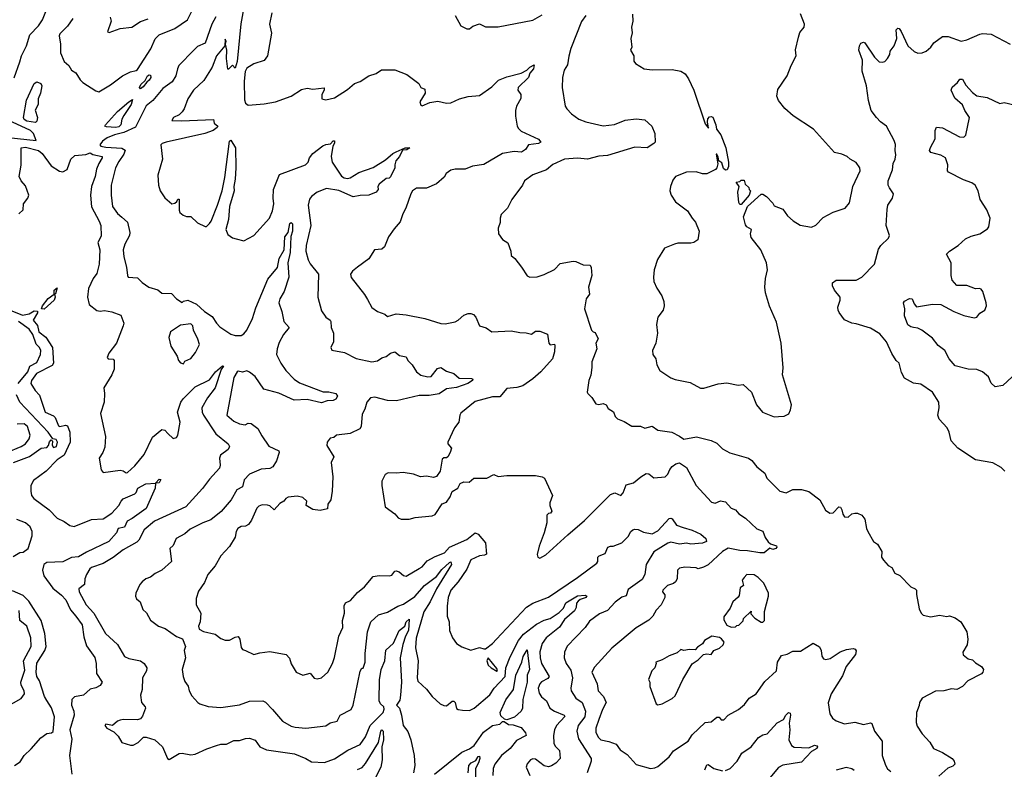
# Model space of a CAD drawing. Extents: x 1268547 to 1425625, y 515768 to 616754.
# Tile 278 of 507: x 1363785 to 1370636, y 542069 to 547286. Entities that reach past the tile are written whole.
import ezdxf

# ---------------------------------------------------------------- set-up
doc = ezdxf.new("R2010")
doc.units = 0

msp = doc.modelspace()

# ---------------------------------------------------------------- linework, layer by layer
at = {"layer": '0CON10XD'}
for points in [[(1363747.6, 546882.4), (1363786.3, 546993.7), (1363797.6, 547035), (1363831.9, 547105), (1363855, 547180), (1363915, 547242.7), (1363943.6, 547285), (1363993.2, 547405)], [(1365347.9, 547385), (1365322.5, 547257.5), (1365297.5, 546995), (1365285, 546950), (1365265, 546970), (1365238.3, 546941.7), (1365233, 546943), (1365224.3, 547015), (1365226.1, 547073.9), (1365217.5, 547115), (1365222.5, 547135), (1365215, 547150), (1365211.2, 547105), (1365153.6, 547035), (1365123.1, 546955), (1365066, 546864), (1364995, 546795.7), (1364955, 546736), (1364929.4, 546665), (1364916, 546645), (1364893.8, 546625), (1364855, 546605.7), (1364843.3, 546585), (1364911.9, 546581.9), (1365132.5, 546592.5), (1365137.5, 546565), (1365162.5, 546545), (1365160, 546535), (1365132, 546515), (1365074.3, 546495), (1364804.3, 546435), (1364777.1, 546425), (1364767.1, 546415), (1364777.5, 546315), (1364745.6, 546205), (1364750.6, 546135), (1364763.1, 546095), (1364795, 546046), (1364842.5, 546005), (1364865, 546010), (1364879.2, 546020.8), (1364885, 546036.2), (1364895, 546037.5), (1364895, 545960), (1364900, 545945), (1364922.5, 545925), (1364945, 545916.7), (1364975.9, 545915.9), (1365021.7, 545871.7), (1365075, 545846.2), (1365085, 545848), (1365105, 545868.5), (1365116.9, 545885), (1365160.2, 545995), (1365192.9, 546095), (1365212.9, 546187.1), (1365245, 546440), (1365255, 546447.5), (1365286, 546395), (1365290, 546255), (1365285, 546177.5), (1365274.6, 546125), (1365276.2, 546095), (1365243.7, 545986.3), (1365238.8, 545895), (1365220.4, 545825), (1365232.4, 545792.4), (1365265, 545767.5), (1365290.8, 545760.8)], [(1364153.8, 547295), (1364118.1, 547241.9), (1364065, 547187.3), (1364059.7, 547175), (1364069.6, 547115), (1364068.5, 547055), (1364094.2, 546995), (1364127.4, 546967.4), (1364145.6, 546935.6), (1364175, 546916), (1364206.9, 546866.9), (1364225, 546850), (1364315, 546790.5), (1364335, 546784.5), (1364417.1, 546832.9), (1364499.4, 546895), (1364555, 546923.6), (1364595, 546931.9), (1364605, 546939.4), (1364696.8, 547083.2), (1364727.9, 547152.1), (1364755, 547180.1), (1364865.6, 547225), (1364953.1, 547285), (1364982.3, 547345)], [(1365540, 547335), (1365523.1, 547255), (1365536.9, 547193.1), (1365508.8, 547035), (1365485, 547003.3), (1365415, 546980), (1365365, 546950), (1365353.2, 546926.8), (1365347.6, 546857.6), (1365348.2, 546728.2), (1365357.1, 546705), (1365375, 546692.2), (1365485, 546700.2), (1365564, 546715), (1365673.8, 546755), (1365745, 546800), (1365785, 546808.8), (1365825, 546802.9), (1365902.5, 546812.5), (1365903.3, 546795), (1365886.2, 546765), (1365887.5, 546735), (1365915, 546729.2), (1365975, 546742.5), (1366065, 546801.2), (1366115, 546843.2), (1366155, 546856), (1366215, 546894.4), (1366265, 546911.2), (1366303.4, 546936.6), (1366395, 546938.1), (1366478.8, 546905), (1366562.7, 546842.7), (1366575, 546813.3), (1366603.3, 546803.3), (1366605.9, 546774.1), (1366570, 546715), (1366575, 546692.5), (1366585, 546687.5), (1366639.5, 546710.5), (1366695, 546719.2), (1366755, 546706), (1366785, 546707.5), (1366845, 546734.3), (1366905, 546751.4), (1366985, 546757.5), (1367070.3, 546819.7), (1367115.5, 546864.5), (1367175, 546888.2), (1367275, 546914.5), (1367314.2, 546935), (1367335, 546956.5), (1367365, 546972.5), (1367360.9, 546945), (1367335.3, 546914.7), (1367325, 546884.3), (1367252.5, 546815), (1367251.2, 546795), (1367272, 546765), (1367271.7, 546738.3), (1367241.4, 546685), (1367234.2, 546655), (1367234.2, 546614.2), (1367245.8, 546545.8), (1367255, 546528.8), (1367275, 546510.8), (1367394.3, 546455), (1367410, 546435), (1367395, 546424.5), (1367325, 546415.8), (1367305, 546383.3), (1367277.5, 546365), (1367225, 546368.6), (1367145, 546356), (1367015, 546278), (1366935, 546267.1), (1366885, 546245.7), (1366814.5, 546245.5), (1366785, 546238), (1366751.2, 546215), (1366739.5, 546190.5), (1366685, 546144.4), (1366615, 546114.4), (1366545, 546112.7), (1366518.1, 546095), (1366505.4, 546074.6), (1366472.5, 545975), (1366450, 545935), (1366431.7, 545878.3), (1366389.5, 545830.5), (1366352, 545775), (1366324, 545705), (1366305, 545688.8), (1366253.8, 545685), (1366215, 545621.4), (1366135.4, 545564.6), (1366100.8, 545535), (1366087.5, 545515), (1366091.3, 545491.3), (1366184.6, 545374.6), (1366205, 545338.8), (1366235, 545282.5), (1366275, 545256.2), (1366325, 545237.5), (1366345, 545221.2), (1366405, 545238), (1366475, 545232.5), (1366605, 545207.5), (1366715, 545170.8), (1366745, 545168.6), (1366815, 545184.4), (1366835.8, 545195), (1366875, 545230.6), (1366905, 545241.4), (1366925, 545241.4), (1366943.4, 545233.4), (1366958.6, 545215), (1366985, 545156.7), (1367030.7, 545140.7), (1367070, 545115), (1367205, 545120.6), (1367265, 545108.8), (1367307.8, 545107.8), (1367345, 545097.1), (1367375, 545118), (1367405, 545118.8), (1367458.3, 545098.3), (1367466.7, 545035), (1367475, 545022.5), (1367505, 545027.5), (1367508.8, 545018.8), (1367506.5, 544975), (1367491.2, 544925), (1367410.6, 544835), (1367355, 544786.2), (1367285, 544738.9), (1367245, 544726), (1367175, 544720.5), (1367125, 544660.6), (1367075, 544661.8), (1366955, 544630), (1366855, 544548), (1366847.5, 544535), (1366841.2, 544485), (1366811.2, 544445), (1366763.3, 544345), (1366763.3, 544335), (1366788.8, 544305), (1366779.2, 544275), (1366765, 544243.3), (1366755, 544236.7), (1366735, 544236.7), (1366725, 544227.5), (1366710, 544145), (1366685, 544108), (1366665, 544100), (1366615, 544108.6), (1366574.2, 544104.2), (1366524.1, 544124.1), (1366454.1, 544135.9), (1366405, 544129.2), (1366348.3, 544131.7), (1366328.3, 544121.7), (1366304.3, 544075.7), (1366303.8, 544045), (1366328.8, 543895), (1366395, 543846.7), (1366419.5, 543819.5), (1366439.5, 543809.5), (1366495, 543809.4), (1366537.6, 543822.4), (1366655, 543833.8), (1366676.7, 543843.3), (1366725, 543916.7), (1366755, 543927.5), (1366780, 543965), (1366795, 544002.5), (1366832.5, 544025), (1366850.7, 544059.3), (1366875, 544070), (1366911.7, 544068.3), (1366944.6, 544095.4), (1367035, 544094.4), (1367085, 544120), (1367115, 544108), (1367175, 544114.3), (1367373.6, 544113.6), (1367420, 544105), (1367435.8, 544095.8), (1367492.5, 543975), (1367473.6, 543923.6), (1367473.3, 543905), (1367486.7, 543865), (1367478.8, 543851.2), (1367465, 543850), (1367452.7, 543837.3), (1367452.5, 543785), (1367434.2, 543715), (1367398.6, 543621.4), (1367385.7, 543565), (1367390, 543545), (1367405, 543538.6), (1367445, 543561.2), (1367599.1, 543700.9), (1367715, 543800.5), (1367895, 543981.9), (1367925, 543993.8), (1367967.5, 543975), (1367985, 543992.5), (1368005, 544048), (1368055, 544063.3), (1368106, 544105), (1368145, 544127.5), (1368162.5, 544125), (1368197, 544097), (1368275, 544104.5), (1368295, 544122.2), (1368308.2, 544155), (1368324.3, 544175.7), (1368350.8, 544195), (1368375, 544201.4), (1368425, 544169.2), (1368492.7, 544045), (1368598.8, 543928.8), (1368625, 543920.8), (1368661.7, 543938.3), (1368695, 543931.2), (1368735, 543887.5), (1368765.8, 543875.8), (1368788.3, 543848.3), (1368835, 543818), (1368913.3, 543743.3), (1368955, 543726.7), (1368972, 543682), (1368991.9, 543651.9), (1369008.3, 543638.3), (1369050, 543625), (1369053.8, 543615), (1369046.2, 543605), (1369025, 543600), (1369005, 543607.5), (1368965, 543576.7), (1368934.2, 543575.8), (1368849.5, 543589.5), (1368795, 543591.4), (1368715, 543608.1), (1368675, 543584.6), (1368575, 543493.1), (1368543.3, 543475), (1368505, 543463.3), (1368492.5, 543472.5), (1368413, 543477), (1368375, 543468.8), (1368362, 543455), (1368358.6, 543395), (1368347.5, 543375), (1368335, 543362.9), (1368292.7, 543347.3), (1368260, 543315), (1368256.7, 543305), (1368273.6, 543283.6), (1368273.8, 543265), (1368247.5, 543215), (1368213.6, 543176.4), (1368190.5, 543135), (1368161.7, 543108.3), (1368075, 543054.6), (1367905, 542912.1), (1367785, 542779.3), (1367766, 542745), (1367802, 542665), (1367809.5, 542615), (1367846.5, 542576.5), (1367865.3, 542535), (1367839.1, 542485), (1367814, 542416), (1367793.8, 542355), (1367792.7, 542325), (1367811.5, 542291.5), (1367829.2, 542275), (1367883.6, 542263.6), (1367935, 542243.8), (1367964, 542205), (1368011.5, 542171.5), (1368075, 542102.5), (1368175, 542076), (1368205, 542078.8), (1368225, 542088.8), (1368304.2, 542155), (1368333, 542197), (1368436, 542265), (1368465, 542308), (1368554.2, 542395.8), (1368595, 542399.4), (1368635, 542431.2)], [(1366815.9, 547315.9), (1366855, 547242.5), (1366895, 547223.3), (1366915, 547223.3), (1366938.3, 547241.7), (1366985, 547256.7), (1367025, 547236.7), (1367113.6, 547236.4), (1367355, 547283.1), (1367420.5, 547319.5)], [(1367724.2, 547315.8), (1367695, 547273.8), (1367620, 547085), (1367605, 547032.5), (1367597.1, 546972.9), (1367574.2, 546935.8), (1367562, 546885), (1367558.6, 546815), (1367580.8, 546685), (1367592, 546665), (1367625, 546630.8), (1367676.2, 546595), (1367723.3, 546575), (1367845, 546547.8), (1367922.7, 546557.3), (1367997, 546587), (1368075, 546597.1), (1368135, 546589.2), (1368183.8, 546545), (1368204, 546495), (1368206.7, 546435), (1368197.5, 546425), (1368150, 546395), (1368065, 546399.5), (1367875, 546341.5), (1367815, 546336.4), (1367735, 546314.5), (1367665, 546322.2), (1367575, 546315.6), (1367495, 546278.1), (1367449.5, 546240.5), (1367355, 546205.6), (1367298, 546165), (1367284, 546135), (1367208.8, 546035), (1367180, 545975), (1367135, 545930), (1367127.5, 545905), (1367127.5, 545875), (1367113.8, 545835), (1367116.2, 545796.2), (1367145, 545756.7), (1367182.3, 545732.3), (1367201.2, 545675), (1367204, 545645), (1367230, 545625), (1367276.7, 545565), (1367315, 545502.5), (1367335, 545493.3), (1367385, 545496.2), (1367435, 545512.5), (1367505, 545548.1), (1367545, 545588.6), (1367635, 545605.7), (1367655, 545604), (1367705, 545581.2), (1367755, 545576.7), (1367762.3, 545562.3), (1367765.7, 545505), (1367743.8, 545425), (1367750, 545375), (1367726, 545344), (1367713.8, 545275), (1367763.3, 545125), (1367774.1, 545114.1), (1367790, 545110), (1367810, 545065), (1367792.9, 545035), (1367801.2, 544995), (1367765.8, 544904.2), (1367766.9, 544865), (1367758.8, 544811.2), (1367745.7, 544775), (1367733.3, 544695), (1367737.5, 544685), (1367765, 544657.5), (1367793.2, 544613.2), (1367815, 544608.8), (1367845, 544614), (1367866.2, 544605), (1367880, 544580), (1367916.4, 544556.4), (1367927.5, 544525), (1367945, 544507.5), (1367990.7, 544490.7), (1368045, 544457.5), (1368105, 544456.2), (1368135, 544443.3), (1368185, 544456.2), (1368225, 544428.5), (1368322.5, 544415), (1368375, 544387.1), (1368405, 544367.1), (1368495, 544382.9), (1368595, 544358), (1368635, 544338.8), (1368675, 544300), (1368725, 544271.8), (1368855, 544234.4), (1368878.6, 544218.6), (1368915, 544174), (1368969.4, 544129.4), (1368984.4, 544094.4), (1369074.5, 544004.5), (1369116.9, 543993.1), (1369165, 544016), (1369225, 544016), (1369275, 544002), (1369352, 543945), (1369392.8, 543872.8), (1369420.9, 543850.9), (1369445, 543854.3), (1369485, 543896.2), (1369495, 543892.5), (1369506.1, 543876.1), (1369511.2, 543845), (1369525, 543826.7), (1369550, 543825), (1369573.9, 543846.1), (1369595, 543852.5), (1369615, 543852.5), (1369645, 543837.5), (1369665, 543810), (1369675.9, 543745.9), (1369686.2, 543725), (1369726.7, 543655), (1369753.8, 543635), (1369782.5, 543585), (1369781.2, 543545), (1369795.5, 543525.5), (1369828.3, 543488.3), (1369853, 543473), (1369873.3, 543435), (1369909.1, 543419.1), (1369985, 543338.8), (1370015, 543326), (1370023.8, 543315), (1370023.8, 543285), (1370043.8, 543185), (1370056.4, 543156.4), (1370071.2, 543141.2), (1370125, 543130), (1370185, 543142.9), (1370235, 543133.8), (1370255, 543136.2), (1370295, 543124.2), (1370332.5, 543095), (1370374.2, 543025), (1370381.4, 542975), (1370377.1, 542935), (1370347.5, 542885), (1370350, 542865), (1370385, 542838.8), (1370415, 542830), (1370435, 542810), (1370477.5, 542785), (1370490, 542765), (1370486.7, 542745), (1370476.1, 542733.9), (1370382.5, 542685), (1370345, 542646.2), (1370305, 542623.8), (1370268.3, 542628.3), (1370215, 542614.4), (1370157.7, 542612.3), (1370064.2, 542565), (1370045.8, 542535), (1370043.6, 542513.6), (1370024.2, 542465), (1370022, 542395), (1370028.8, 542368.8), (1370064.4, 542315), (1370117.9, 542257.9), (1370143.8, 542215), (1370205, 542187.1), (1370272, 542145), (1370288, 542125), (1370291.2, 542105), (1370278.7, 542091.3), (1370243.8, 542076.2), (1370179.1, 542020.9)], [(1368049.2, 547325), (1368052, 547275), (1368040.8, 547235), (1368046.2, 547195), (1368036.2, 547155), (1368043.3, 547095), (1368033.8, 547075), (1368057.5, 547035), (1368058.3, 546998.3), (1368070.7, 546980.7), (1368130, 546945), (1368186.4, 546936.4), (1368325, 546938.8), (1368385, 546928.8), (1368415, 546910), (1368439.2, 546875), (1368475.8, 546795), (1368555, 546562.5), (1368578.3, 546531.7), (1368570, 546575), (1368574.1, 546595.9), (1368585, 546610), (1368595, 546613.3), (1368607.7, 546607.7), (1368628.8, 546555), (1368633.3, 546525), (1368663.9, 546483.9), (1368697.5, 546395), (1368717.5, 546295), (1368717.5, 546265), (1368708.3, 546241.7), (1368695, 546240), (1368681.7, 546251.7), (1368669.5, 546289.5), (1368650, 546305), (1368645, 546330), (1368635, 546350), (1368630, 546350), (1368642.5, 546282.5), (1368636.7, 546255), (1368626.1, 546243.9), (1368565, 546214), (1368535, 546213.8), (1368491.7, 546228.3), (1368425, 546224), (1368347.5, 546195), (1368330.5, 546169.5), (1368312.5, 546125), (1368307.5, 546095), (1368317.5, 546065), (1368348.3, 546018.3), (1368432.5, 545955), (1368464.2, 545904.2), (1368487.5, 545877.5), (1368513.3, 545815), (1368502.5, 545755), (1368475, 545736.7), (1368455, 545731.2), (1368365, 545731.2), (1368340, 545725), (1368272.5, 545695), (1368222.9, 545617.1), (1368200, 545545), (1368194, 545495), (1368198, 545465), (1368217.9, 545417.9), (1368253.8, 545365), (1368266, 545325), (1368268, 545295), (1368263.3, 545265), (1368224, 545215), (1368216.2, 545165), (1368222, 545105), (1368211.2, 545035), (1368187.5, 544985), (1368190, 544955), (1368211.2, 544925), (1368218.8, 544885), (1368240, 544845), (1368315, 544793.3), (1368345, 544781.2), (1368450.5, 544760.5), (1368521.2, 544721.2), (1368545, 544722.5), (1368645, 544751.4), (1368705, 544758.6), (1368785, 544743.8), (1368817.7, 544747.7), (1368876, 544695), (1368911.2, 544605), (1368954.2, 544554.2), (1369035, 544522.9)], [(1369035, 544522.9), (1369065, 544524), (1369105, 544527.5), (1369135.9, 544544.1), (1369149.2, 544570.8), (1369154.3, 544605), (1369092.5, 544815), (1369097.3, 544862.7), (1369082.5, 545035), (1369050, 545180), (1369003, 545293), (1368974.7, 545385), (1368969.5, 545425), (1368974.2, 545485.8), (1368988.8, 545545), (1368981.2, 545595), (1368941.2, 545685), (1368875, 545770), (1368869.2, 545795), (1368875.8, 545825.8), (1368845, 545843.8), (1368835, 545857.5), (1368820, 545915), (1368850, 545985), (1368945, 546072.5), (1368955, 546072.5), (1368980, 546055), (1369025, 546010), (1369035, 545990), (1369095, 545967.5), (1369128.3, 545921.7), (1369166.4, 545886.4), (1369216.4, 545856.4), (1369295, 545843.3), (1369325, 545856.7), (1369375, 545909.2), (1369445, 545947.5), (1369528.8, 545975), (1369558.7, 546011.3), (1369582.9, 546125), (1369634, 546235), (1369630, 546255), (1369605, 546291.2), (1369562.5, 546315), (1369542.5, 546335), (1369505, 546351.2), (1369455, 546362), (1369307.5, 546525), (1369167, 546617), (1369109.1, 546669.1), (1369065, 546723.8), (1369053.4, 546753.4), (1369060, 546800), (1369124, 546895), (1369153.3, 546966.7), (1369186.7, 547035), (1369183.9, 547076.1), (1369203.3, 547165), (1369213.9, 547196.1), (1369243.8, 547235), (1369245.7, 547255), (1369217, 547327)], [(1365150.8, 547305), (1365121.1, 547255), (1365075, 547122.7), (1365021.2, 547098.8), (1364996.2, 547075), (1364893.1, 546966.9), (1364882.3, 546945), (1364871.6, 546895), (1364845, 546853.5), (1364781.7, 546808.3), (1364710.6, 546725), (1364665, 546686.7), (1364590.7, 546539.3), (1364509.4, 546500.6), (1364444.2, 546485), (1364393.3, 546465), (1364360.3, 546439.7), (1364343.3, 546415), (1364350, 546405), (1364385, 546398.8), (1364495, 546393.1), (1364518.5, 546378.5), (1364510.7, 546349.3), (1364475, 546299.2), (1364452.5, 546255), (1364420.4, 546135), (1364421.2, 546065), (1364431.4, 545985), (1364465, 545938), (1364495, 545912.9), (1364536.2, 545876.2), (1364550.6, 545805), (1364548.6, 545785), (1364517.1, 545725), (1364504.3, 545685), (1364509.4, 545635), (1364529.2, 545565), (1364534.2, 545505), (1364540, 545495), (1364605, 545490.8), (1364637.6, 545457.6), (1364684.5, 545424.5), (1364745, 545406.2), (1364775, 545384), (1364840.7, 545380.7), (1364875, 545342.5), (1364915, 545317.5), (1364925, 545326.7), (1364955, 545333.8), (1365015.7, 545305.7), (1365070, 545255), (1365125, 545221.2), (1365154, 545175), (1365178.7, 545148.7), (1365255, 545096.5), (1365285, 545087.3), (1365325, 545088.8), (1365345, 545099.5), (1365365.4, 545125), (1365404.1, 545205.9), (1365428.3, 545281.7), (1365510.5, 545480.5), (1365578.9, 545561.1), (1365590, 545625), (1365624.4, 545685), (1365630, 545775), (1365653.5, 545805), (1365665, 545868), (1365675, 545875.6), (1365684.3, 545865), (1365682.7, 545815), (1365672.4, 545777.6), (1365667.4, 545665), (1365650, 545595), (1365657.8, 545495), (1365625.4, 545395), (1365595, 545342.5), (1365587.7, 545315), (1365610, 545255), (1365622.5, 545185), (1365660, 545145), (1365620.6, 545095), (1365591.1, 545038.9), (1365577.1, 544995), (1365572.9, 544955), (1365601.1, 544895), (1365637.8, 544845), (1365695.6, 544785), (1365731.2, 544758.8)], [(1364415, 547303.8), (1364422.2, 547275), (1364395, 547202.5), (1364407, 547197), (1364485, 547223.8), (1364565, 547234.4), (1364625, 547272.7), (1364678.6, 547291.4)], [(1370640, 544145), (1370615, 544168.9), (1370555, 544201.9), (1370435, 544222.5), (1370312, 544305), (1370266.7, 544355), (1370252.5, 544415), (1370237.5, 544445), (1370182, 544505), (1370174.2, 544535), (1370181.4, 544585), (1370180, 544625), (1370135, 544693.8), (1370055, 544748.6), (1370005, 544756.2), (1369942.3, 544792.3), (1369920.5, 544830.5), (1369903.3, 544895), (1369883.9, 544913.9), (1369853.9, 544963.9), (1369816.2, 545045), (1369769.7, 545099.7), (1369705, 545140), (1369605, 545170.6), (1369575, 545174.4), (1369525, 545197.1), (1369487.9, 545247.9), (1369479.4, 545265), (1369478.6, 545285), (1369494.2, 545335), (1369494.1, 545354.1), (1369453.3, 545405), (1369441.1, 545435), (1369440.6, 545455), (1369465, 545473.1), (1369605, 545474.4), (1369644, 545495), (1369732.5, 545585), (1369760.3, 545689.7), (1369776.2, 545715), (1369830, 545765), (1369836.4, 545783.6), (1369813.2, 545853.2), (1369821.4, 545965), (1369825.8, 545995), (1369858, 546045), (1369864, 546075), (1369836, 546115), (1369828, 546135), (1369828, 546165), (1369858.8, 546241.2), (1369863.1, 546285), (1369876.9, 546315), (1369881.9, 546345), (1369875.7, 546375.7), (1369877.9, 546417.9), (1369870, 546445), (1369815, 546546.2), (1369774.2, 546575), (1369746.2, 546606.2), (1369708.6, 546655), (1369691.2, 546725), (1369677.1, 546825), (1369647, 546927), (1369648.8, 547005), (1369623.8, 547075), (1369627.5, 547105), (1369637, 547123), (1369655, 547130), (1369665.9, 547125.9), (1369732.5, 547025), (1369765, 546992.9), (1369785, 546990.6), (1369805, 546996.2), (1369822, 547015), (1369838.6, 547045), (1369842.1, 547067.9), (1369870, 547105), (1369887.5, 547155), (1369884.4, 547215.6), (1369895, 547228), (1369905, 547223.8), (1369918, 547205), (1369963.8, 547105), (1370008, 547065), (1370035, 547052.9), (1370064.2, 547055.8), (1370092.1, 547067.9), (1370125.4, 547094.6), (1370144.6, 547125.4), (1370205, 547168.8), (1370245, 547170), (1370335, 547137.5), (1370375, 547147.1), (1370464.6, 547185.4), (1370485, 547190.6), (1370545, 547185.6), (1370676.7, 547115)], [(1364625, 546804.4), (1364618.9, 546815), (1364627.9, 546835), (1364657.5, 546862.5), (1364675, 546894.4), (1364685, 546902.9), (1364695, 546900), (1364697.7, 546885), (1364686.7, 546865), (1364668.5, 546851.5), (1364645, 546818.2), (1364625, 546804.4)], [(1363895, 546571.1), (1363835, 546578.9), (1363815, 546591.2), (1363810.7, 546605), (1363833, 546727), (1363885, 546842.7), (1363905, 546854.5), (1363931.4, 546841.4), (1363938.8, 546825), (1363930, 546775), (1363912.9, 546735), (1363913.5, 546695), (1363893.7, 546656.3), (1363907.9, 546605), (1363905, 546580.6), (1363895, 546571.1)], [(1370690.2, 544799.8), (1370625, 544739.4), (1370571.2, 544731.2), (1370545, 544756), (1370525, 544800.8), (1370485, 544835.5), (1370445, 544850.9), (1370385, 544854.5), (1370295, 544876.7), (1370251.5, 544925), (1370221.9, 544985), (1370175, 545017.8), (1370135, 545069.1), (1370062.2, 545125), (1370035, 545139.5), (1370005, 545143.5), (1369985, 545147.9), (1369965, 545161.8), (1369940.8, 545225), (1369944.4, 545275), (1369934.2, 545315.8), (1369941.9, 545328.1), (1369975, 545346.7), (1369995, 545343.8), (1370008.7, 545308.7), (1370025, 545288.8), (1370135, 545306), (1370195, 545304.2), (1370285, 545255.7), (1370355, 545228.6), (1370425, 545211.4), (1370445, 545216), (1370465, 545243.3), (1370500, 545265), (1370511.2, 545295), (1370510, 545315), (1370486.7, 545395), (1370475, 545410), (1370463.6, 545416.4), (1370435, 545413.3), (1370375, 545435.8), (1370305.7, 545435.7), (1370273.6, 545473.6), (1370265.7, 545505), (1370266, 545595), (1370233.3, 545655), (1370253.3, 545675), (1370315.4, 545714.6), (1370365, 545761.4), (1370405, 545780), (1370465, 545796.7), (1370518.3, 545831.7), (1370528.8, 545845), (1370537.1, 545905), (1370515, 545963.8), (1370467.8, 546035), (1370454.6, 546094.6), (1370433.5, 546133.5), (1370409.8, 546149.8), (1370351.9, 546171.9), (1370247.5, 546225), (1370241.2, 546235), (1370243.3, 546275), (1370226.2, 546325), (1370194.3, 546344.3), (1370125, 546362), (1370116, 546375), (1370122.1, 546397.9), (1370155, 546457.5), (1370154.2, 546515.8), (1370165, 546537.5), (1370205, 546532.9), (1370325, 546470), (1370355, 546468.8), (1370368.3, 546481.7), (1370392.7, 546605), (1370360.9, 546655), (1370344.5, 546694.5), (1370290.9, 546740.9), (1370265.6, 546795), (1370273.1, 546816.9), (1370310.4, 546849.6), (1370326.9, 546873.1), (1370345, 546872.9), (1370369.2, 546830.8), (1370415, 546778.5), (1370445, 546756.9), (1370515.7, 546745.7), (1370603.9, 546703.9), (1370635, 546710), (1370703.9, 546693.9)], [(1364455, 546536.2), (1364390.1, 546540.1), (1364378.1, 546545), (1364382.7, 546555), (1364465, 546647.3), (1364545, 546715.6), (1364569.7, 546729.7), (1364560.8, 546695), (1364510.3, 546619.7), (1364496.1, 546593.9), (1364489.4, 546555), (1364475, 546541.4), (1364455, 546536.2)], [(1363705, 546466.6), (1363900, 546445), (1363881.2, 546495), (1363860, 546515), (1363705, 546586)], [(1365290.8, 545760.8), (1365345, 545747.5), (1365415, 545784), (1365522, 545905), (1365544, 545955), (1365552.9, 546005), (1365547.7, 546045), (1365550.4, 546105), (1365592.3, 546207.7), (1365773.2, 546276.8), (1365792, 546295), (1365802, 546325), (1365824, 546355), (1365895, 546409.2), (1365915, 546418.6), (1365947.1, 546422.9), (1365965, 546442), (1365975, 546442.5), (1365975, 546427.5), (1365963, 546407), (1365952.7, 546335), (1365960, 546295), (1366025, 546196.5), (1366042.9, 546185), (1366065, 546180.7), (1366085.3, 546184.8), (1366145, 546223.6), (1366245, 546256.7), (1366329.1, 546310.9), (1366381.4, 546355), (1366405, 546366.2), (1366467.5, 546395), (1366500, 546395), (1366478.7, 546381.3), (1366451.7, 546378.3), (1366447.1, 546372.9), (1366427, 546333), (1366402, 546305), (1366394.2, 546275.8), (1366396.2, 546255), (1366365, 546192.5), (1366355, 546183.3), (1366335, 546180), (1366285, 546142.5), (1366276.7, 546125), (1366280, 546105), (1366265, 546086.2), (1366215, 546065.7), (1366155, 546062.7), (1366105, 546052.7), (1366005, 546097.1), (1365919.2, 546110.8), (1365853.9, 546086.1), (1365815, 546055.6), (1365802.3, 546037.7), (1365792.5, 545995), (1365811.2, 545855), (1365778.4, 545715), (1365776, 545676), (1365791.1, 545615), (1365805, 545587.1), (1365864.6, 545514.6), (1365858.6, 545355), (1365885, 545260), (1365916, 545215), (1365945.6, 545195.6), (1365950.8, 545185), (1365953.1, 545143.1), (1365968, 545105), (1365968.8, 545045), (1365950, 545005), (1365957, 544987), (1366045, 544970), (1366125, 544928.6), (1366235, 544905.8), (1366275, 544912.5), (1366305, 544932.9), (1366335, 544942), (1366365, 544965.7), (1366395, 544974), (1366428.3, 544948.3), (1366475, 544938.8), (1366486.2, 544915), (1366515, 544883.8), (1366545, 544836.2), (1366575, 544812.5), (1366625, 544800), (1366647.8, 544802.2), (1366692, 544858), (1366715, 544866.5), (1366755, 544841.1), (1366806, 544825), (1366841.8, 544791.8), (1366929.2, 544789.2), (1366937.5, 544785), (1366936.7, 544775), (1366902.5, 544755), (1366825, 544725.4), (1366755, 544716.6), (1366703.2, 544683.2), (1366635, 544670), (1366565, 544671.2), (1366405.7, 544634.3), (1366345, 544636.4), (1366255, 544659.1), (1366225, 544653.6), (1366200, 544625), (1366185.6, 544575), (1366168.3, 544541.7), (1366161.2, 544455), (1366151.7, 544438.3), (1366085, 544406.9), (1365990, 544395), (1365970.7, 544379.3), (1365945, 544373.3), (1365923.3, 544345), (1365922.3, 544322.3), (1365970.8, 544245), (1365952.9, 544205), (1365963.5, 544105), (1365958.9, 544005), (1365950, 543945), (1365928, 543915), (1365927.1, 543882.9), (1365875, 543870), (1365825, 543877.5), (1365777.5, 543905), (1365783.3, 543935), (1365755, 543961.2), (1365715, 543969.2), (1365653.6, 543963.6), (1365636.7, 543955), (1365623.8, 543935), (1365595, 543918.1), (1365555, 543876), (1365525, 543901.9), (1365508.1, 543908.1), (1365471.1, 543908.9), (1365448.8, 543901.2), (1365434.5, 543885.5), (1365397.6, 543802.4), (1365376.1, 543773.9), (1365355, 543761.9), (1365325, 543758.5), (1365303.3, 543745), (1365290.9, 543725), (1365284.3, 543685), (1365245, 543620), (1365184.5, 543555.5), (1365144.2, 543485), (1365092.9, 543425), (1365071.3, 543368.7), (1365030.2, 543309.8), (1365012.9, 543257.1), (1365013.4, 543213.4), (1365045.3, 543155), (1365040, 543095), (1365030, 543065), (1365034.6, 543045), (1365065, 543028.5), (1365145, 543009.2), (1365185, 542980), (1365215, 542968.1), (1365245, 542967.3), (1365285, 542990), (1365305, 542994.2), (1365316.1, 542976.1), (1365325, 542916), (1365335, 542904), (1365355.5, 542895.5), (1365415, 542869.2), (1365455, 542880.8), (1365525, 542890), (1365638.1, 542868.1), (1365662, 542842), (1365673.2, 542803.2), (1365707.5, 542745), (1365755, 542724), (1365805, 542738.8), (1365835, 542704), (1365855, 542699.2), (1365884.2, 542705.8), (1365928, 542745), (1365961.2, 542805), (1365975, 542846.7), (1366005.6, 542995), (1366034.4, 543055), (1366031.9, 543105), (1366044.6, 543155), (1366043.2, 543206.8), (1366052.1, 543227.9), (1366087, 543243), (1366135, 543299.2), (1366185, 543338.8), (1366245, 543412), (1366285, 543418.6), (1366357.5, 543415), (1366375, 543421.4), (1366395, 543448), (1366405, 543450.6), (1366425, 543444.4), (1366455, 543416.9), (1366475, 543413.3), (1366565, 543467.5), (1366585, 543478.9), (1366620.9, 543519.1), (1366675, 543550.4), (1366741.1, 543575), (1366775.7, 543614.3), (1366895, 543667.5), (1366953.8, 543715), (1366975, 543706.2), (1367026.2, 543646.2), (1367033.1, 543566.9), (1367020.2, 543559.8), (1366985, 543555.8), (1366925, 543527.1), (1366895, 543461.1), (1366835.3, 543374.7), (1366784.5, 543315), (1366765.6, 543265), (1366759.1, 543205), (1366760, 543135), (1366773.1, 543095), (1366775.7, 543035.7), (1366797.5, 542985), (1366823.3, 542945), (1366862.2, 542922.2), (1366925, 542898.2), (1366985, 542918), (1367015, 542906.7), (1367025, 542908.8), (1367075, 542944.4), (1367101.9, 542975), (1367312, 543198), (1367355, 543225.3), (1367465, 543266.7), (1367665.8, 543404.2), (1367800.5, 543505), (1367807.5, 543515), (1367808.2, 543545), (1367817.1, 543555), (1367859.4, 543570.6), (1367877.8, 543615), (1367895, 543622.5), (1367915, 543622.2), (1367975, 543646.4), (1368019.7, 543690.3), (1368038.1, 543725), (1368051.4, 543735), (1368065, 543740.5), (1368088.7, 543738.7), (1368125, 543719.2), (1368185, 543707.5), (1368225, 543729.5), (1368305, 543814.4), (1368315, 543817.8), (1368325, 543811.9), (1368355, 543767.9), (1368402.4, 543752.4), (1368465, 543733.5), (1368524.8, 543704.8), (1368559.2, 543675), (1368562.9, 543655), (1368536.8, 543643.2), (1368455, 543636.7), (1368425, 543643.1), (1368375, 543635.4), (1368315, 543649.7), (1368295, 543643.4), (1368196.2, 543583.8), (1368143.2, 543495), (1368134.6, 543425), (1368115, 543389.5), (1368018.5, 543321.5), (1368004.2, 543275.8), (1367975, 543266.2), (1367928.1, 543231.9), (1367874.2, 543175), (1367818.3, 543151.7), (1367749.1, 543100.9), (1367719.4, 543055), (1367593.7, 542926.4), (1367576.1, 542885), (1367573.6, 542845), (1367586.2, 542805), (1367619.8, 542759.8), (1367630.5, 542705), (1367619.4, 542635), (1367621.8, 542615), (1367655, 542565.4), (1367697.5, 542535), (1367722.4, 542475), (1367717.7, 542435), (1367670.9, 542375), (1367660.6, 542335), (1367672, 542282), (1367761.2, 542145), (1367761.5, 542125), (1367734.4, 542044.4)], [(1363779.4, 545935), (1363808.1, 545961.9), (1363812.2, 546005), (1363842.1, 546045), (1363847.5, 546065), (1363825, 546129.2), (1363794.2, 546164.2), (1363781.1, 546195), (1363794.3, 546274.3), (1363794.9, 546395.1), (1363825, 546398.5), (1363914.8, 546374.8), (1363941.1, 546355), (1364005, 546269.2)], [(1364005, 546269.2), (1364061.5, 546231.5), (1364085, 546228.1), (1364115.3, 546244.7), (1364140.8, 546315), (1364168.6, 546341.4), (1364245, 546347.1), (1364275, 546360.4), (1364295, 546348.6), (1364357.8, 546335), (1364360, 546325), (1364335, 546286.2), (1364319.4, 546245), (1364309.4, 546195), (1364284.2, 546125), (1364278.4, 546065), (1364283.7, 545983.6), (1364338.1, 545885), (1364348.7, 545855), (1364351.3, 545778.7), (1364328.9, 545735), (1364342.5, 545685), (1364339.1, 545585), (1364320.9, 545519.1), (1364297.1, 545485), (1364263.6, 545416.4), (1364257.5, 545355), (1364268.8, 545305), (1364322.1, 545262.1), (1364345, 545257.5), (1364375, 545261.2), (1364425, 545252.5), (1364489.1, 545229.1), (1364508.8, 545175), (1364506, 545155), (1364458.5, 545035), (1364405.7, 544965), (1364394.2, 544935), (1364400, 544925), (1364435, 544923.3), (1364443.3, 544915), (1364441.2, 544855), (1364426.9, 544815), (1364369.4, 544725), (1364375.8, 544685), (1364371.9, 544625), (1364346.4, 544546.4), (1364381.9, 544385), (1364377.9, 544312.1), (1364364.2, 544275), (1364338.8, 544235), (1364353, 544153), (1364365, 544133.8), (1364485, 544150.8), (1364505, 544146.2), (1364525, 544132.9), (1364535, 544134.3), (1364585, 544180.8), (1364650.7, 544259.3), (1364709.1, 544380.9), (1364775, 544433.8), (1364795, 544430), (1364815, 544406.2), (1364851.7, 544371.7), (1364875, 544378), (1364885, 544393.8), (1364901.1, 544485), (1364883.6, 544555), (1364906.3, 544625), (1364921.3, 544648.7), (1365005, 544730.3), (1365105, 544780.4), (1365146.9, 544835), (1365195, 544878.1), (1365203.3, 544875), (1365187.7, 544852.3), (1365146, 544725), (1365091.8, 544655), (1365053.4, 544585), (1365054.7, 544555), (1365063.2, 544535), (1365149.3, 544405), (1365235, 544334.3), (1365245.7, 544315), (1365235.8, 544295), (1365181.5, 544255), (1365176.2, 544235), (1365180.4, 544185), (1365174.6, 544165.4), (1365105, 544089.4), (1365056.1, 544023.9), (1364940.4, 543895), (1364723.5, 543796.5), (1364650, 543735), (1364613.6, 543665), (1364600, 543650), (1364505, 543597.1), (1364435, 543542.9), (1364365, 543501.9), (1364285, 543474.4), (1364273.1, 543465), (1364250, 543425), (1364238.8, 543395), (1364236, 543355), (1364196.7, 543325), (1364198.6, 543305), (1364246.7, 543215), (1364301.1, 543155), (1364382.2, 543015), (1364465, 542937.5), (1364514.5, 542854.5), (1364545, 542840.6), (1364625, 542823.1), (1364650, 542805), (1364670, 542775), (1364667.1, 542755), (1364638.9, 542705), (1364638.1, 542625), (1364625.6, 542585), (1364631.4, 542535), (1364658.8, 542505), (1364660, 542495), (1364640, 542440), (1364625, 542420), (1364605, 542414), (1364505, 542416), (1364485, 542411.2), (1364465, 542403.3), (1364430, 542375), (1364385, 542382.5), (1364377.5, 542375), (1364390.5, 542355), (1364440.6, 542330.6), (1364470, 542300), (1364495, 542256.2), (1364555, 542236.8), (1364575, 542237.9), (1364608.8, 542255), (1364647, 542293), (1364665, 542293.3), (1364725, 542274), (1364778.8, 542225), (1364814, 542144), (1364825, 542137.5), (1364895, 542178.6), (1364915, 542181.4), (1364975, 542170), (1365005, 542174.3), (1365087.2, 542212.8), (1365155.4, 542234.6), (1365185, 542243.1), (1365225, 542243.1), (1365275, 542268.6), (1365315, 542269.4), (1365355.8, 542284.2), (1365385, 542287.1), (1365422.7, 542272.7), (1365456.7, 542225), (1365503.3, 542205), (1365697.8, 542177.8), (1365775.3, 542145.3), (1365815, 542121.9), (1365905, 542115.6), (1365975, 542142.5), (1366068.7, 542201.3), (1366155, 542241.9), (1366191.8, 542295), (1366222.7, 542375), (1366314, 542465), (1366321.2, 542488.8), (1366319.4, 542505), (1366295.4, 542525.4), (1366286.9, 542546.9), (1366287.4, 542692.6), (1366299.6, 542765), (1366325, 542823.8), (1366332.2, 542897.8), (1366385, 542948.2), (1366426.1, 543035), (1366463.8, 543065), (1366473.3, 543095), (1366496, 543115), (1366489.7, 543035), (1366468.8, 542995), (1366451.4, 542938.6), (1366433.3, 542845), (1366441, 542675), (1366434.1, 542585), (1366429.3, 542550.7), (1366406.7, 542515), (1366426.7, 542495), (1366441.8, 542445), (1366452.5, 542375), (1366485, 542333.3), (1366505.6, 542275), (1366530, 542165), (1366534.2, 542095.8), (1366524, 542045)], [(1368805, 546000), (1368795, 546000), (1368787.5, 546015), (1368782.5, 546085), (1368790, 546125), (1368770, 546155), (1368795, 546160), (1368805, 546170), (1368825, 546170), (1368831.7, 546141.7), (1368858.3, 546118.3), (1368860, 546105), (1368870, 546095), (1368860, 546065), (1368805, 546000)], [(1363955, 545272.5), (1363936.2, 545275), (1363942.7, 545295), (1363983, 545347), (1364024.3, 545375), (1364024.4, 545405), (1364045, 545420), (1364035, 545378.8), (1364027.5, 545375), (1364032.5, 545355), (1364025.9, 545335), (1363955, 545272.5)], [(1363695, 545274.3), (1363805, 545230.8), (1363849.8, 545240.2), (1363885, 545259.2), (1363908.6, 545258.6), (1363910, 545245), (1363877.8, 545195), (1363907.9, 545157.9), (1363918.2, 545115), (1363966.1, 545076.1), (1364014.3, 545004.3), (1364020.8, 544895), (1364010, 544880), (1363900.8, 544825), (1363866.7, 544775), (1363862.9, 544755), (1363892.5, 544705), (1363923.9, 544673.9), (1363962.3, 544555), (1364019.2, 544529.2), (1364032.5, 544517.5), (1364055, 544460.6), (1364065, 544456), (1364104.1, 544464.1), (1364118.6, 544458.6), (1364134.5, 544415), (1364136.2, 544345), (1364095, 544255.7), (1364045, 544222.1), (1363970, 544145), (1363880.6, 544079.4), (1363862.9, 544045), (1363861.5, 544005), (1363866.8, 543975), (1363883.6, 543953.6), (1363989.2, 543875), (1364045.9, 543815.9), (1364095, 543793.6), (1364135, 543765.5), (1364165, 543758.9), (1364285, 543807.5), (1364365, 543812), (1364427.2, 543852.8), (1364475.5, 543904.5), (1364490, 543935), (1364505, 543951.2), (1364585, 543986), (1364596, 543995), (1364606, 544025), (1364663, 544057), (1364730, 544060), (1364755, 544087.5), (1364766.7, 544086.7), (1364755, 544062.5), (1364730, 544060), (1364728, 544025), (1364664.4, 543885), (1364566.9, 543815), (1364532.8, 543797.2), (1364515.2, 543754.8), (1364470, 543745), (1364457.5, 543715), (1364405, 543654.3), (1364249.4, 543580.6), (1364195, 543548.7), (1364145, 543544.3), (1364086.3, 543513.7), (1363975, 543508.6), (1363952.9, 543495), (1363943.8, 543455), (1363953.8, 543415), (1364015, 543329.1), (1364075, 543281.8), (1364105, 543248.9), (1364138.7, 543178.7), (1364175.1, 543135.1), (1364220.8, 543075), (1364231.8, 542991.8), (1364249, 542929), (1364307.6, 542847.6), (1364316.4, 542805), (1364320, 542735), (1364360, 542675), (1364345, 542651.5), (1364315, 542636.2), (1364275, 542627.9), (1364228.6, 542585), (1364166, 542574), (1364147.3, 542555), (1364146, 542515), (1364161.6, 542475), (1364164, 542445), (1364132.8, 542345), (1364148, 542278), (1364131.6, 542165), (1364148.8, 542035)], [(1363774.5, 544755), (1363841.1, 544835), (1363856, 544874), (1363905, 544900.5), (1363929.2, 544955), (1363932.2, 544985), (1363923.1, 545005), (1363898.9, 545028.9), (1363875.6, 545095), (1363852, 545132), (1363776.4, 545186.4)], [(1364925, 544890), (1364935, 544910), (1364975, 544927.5), (1365009.2, 544970.8), (1365035.8, 545025), (1365025, 545062.5), (1364993.8, 545125), (1364988.8, 545155), (1364975, 545170), (1364905, 545161.2), (1364835, 545113.3), (1364822, 545075), (1364836.7, 545015), (1364880, 544945), (1364890, 544915), (1364905, 544897.5), (1364925, 544890)], [(1365731.2, 544758.8), (1365895.8, 544695.8), (1365935, 544696.9), (1365985, 544685.6), (1365997.1, 544665), (1365983.8, 544646.2), (1365965, 544636.5), (1365925, 544633.5), (1365885, 544620), (1365785, 544643.3), (1365695, 544638.9), (1365588.1, 544688.1), (1365484.7, 544714.7), (1365422.4, 544802.4), (1365385, 544834.2), (1365365, 544843.3), (1365335, 544832.2), (1365305, 544841.2), (1365298.8, 544835), (1365274.6, 544795.4), (1365227.1, 544535), (1365275, 544491.9), (1365315, 544473.1), (1365354.3, 544465.7), (1365375, 544478.8), (1365395, 544475.7), (1365441.1, 544441.1), (1365470.8, 544390.8), (1365519.1, 544319.1), (1365589.2, 544285), (1365591.4, 544275), (1365571.4, 544215), (1365545.8, 544175), (1365525, 544163.3), (1365465, 544159.2), (1365385, 544123.2), (1365347.9, 544085), (1365335.4, 544034.6), (1365295, 544013.1), (1365255.7, 543944.3), (1365187.4, 543862.6), (1365115, 543804.6), (1365058.9, 543785), (1364970.3, 543739.7), (1364933.1, 543706.9), (1364872.9, 543675), (1364852.9, 543627.1), (1364830, 543605), (1364842, 543515), (1364774.3, 543455), (1364728.3, 543431.7), (1364695, 543405.6), (1364663.3, 543395), (1364636.1, 543373.9), (1364620, 543355), (1364594, 543295), (1364591.2, 543275), (1364596.7, 543255), (1364624.1, 543234.1), (1364641.7, 543181.7), (1364667.3, 543157.3), (1364695, 543106.2), (1364750.8, 543065), (1364798.3, 543048.3), (1364875, 542994.5), (1364917, 542977), (1364938, 542925), (1364929.2, 542895), (1364938.5, 542845), (1364916.4, 542765), (1364921.4, 542715), (1364935, 542680), (1364956.8, 542646.8), (1364964.2, 542615), (1364981.7, 542581.7), (1365025, 542534), (1365037.5, 542525), (1365097, 542507), (1365185, 542499.4), (1365315, 542517.1), (1365385, 542544.4), (1365476.2, 542546.2), (1365495, 542535.7), (1365544.4, 542485), (1365612.5, 542405), (1365675, 542368.9), (1365701.7, 542361.7), (1365775, 542355.5), (1365915, 542371.5), (1365946.2, 542393.8), (1365993.8, 542405), (1366013.8, 542446.2), (1366091.1, 542485), (1366105, 542516.2), (1366155, 542752.5), (1366165, 542772.5), (1366175, 542772.5), (1366188.1, 542815), (1366188.5, 542875), (1366204.7, 543025), (1366227.8, 543095), (1366282.2, 543145), (1366345, 543164), (1366415.8, 543205), (1366455, 543217.9), (1366535, 543272.9), (1366601.6, 543348.4), (1366685, 543411.4), (1366721.2, 543458.8), (1366775, 543509.2), (1366785, 543514.3), (1366788.4, 543495), (1366684.4, 543325.6), (1366640, 543235), (1366597.1, 543165), (1366542.5, 542982.5), (1366539.6, 542915), (1366556.8, 542825), (1366550.6, 542705), (1366555, 542683.3), (1366615, 542626), (1366654, 542575), (1366711.4, 542525), (1366735, 542513.2), (1366755, 542512.1), (1366795, 542542.5), (1366805, 542544), (1366814.3, 542534.3), (1366825, 542492.5), (1366835, 542484.7), (1366865, 542480.2), (1366915, 542478.2), (1366947.1, 542495), (1367055, 542588.1), (1367086.7, 542635), (1367161.9, 542715), (1367167.1, 542775), (1367198.1, 542851.9), (1367256.5, 542965), (1367289.5, 543010.5), (1367380.1, 543079.9), (1367435, 543106.9), (1367475, 543118.8), (1367539.1, 543160.9), (1367568.7, 543191.3), (1367585, 543227.9), (1367665, 543276.4), (1367720.5, 543280.5), (1367732, 543275), (1367727.1, 543265), (1367685, 543250), (1367670.9, 543239.1), (1367660, 543225), (1367656.5, 543195), (1367645, 543172.2), (1367575, 543112.4), (1367541.9, 543058.1), (1367448.7, 542985), (1367421.3, 542945), (1367403.4, 542886.6), (1367405.8, 542845), (1367415.3, 542805), (1367446.6, 542755), (1367468.8, 542715), (1367459.4, 542700.6), (1367415, 542677.3), (1367404, 542665), (1367393.5, 542635), (1367399.5, 542599.5), (1367415, 542574.3), (1367451.4, 542545), (1367474.5, 542495), (1367505, 542473.2), (1367574.2, 542445), (1367577.2, 542437.2), (1367519.2, 542375), (1367505.6, 542345), (1367500, 542305), (1367500.4, 542250.4), (1367510.8, 542230.8), (1367540.3, 542200.3), (1367545.5, 542145.5), (1367515, 542112.9), (1367485, 542092.5), (1367465, 542087.1), (1367435, 542094.2), (1367375, 542139.2), (1367355, 542142), (1367340, 542135), (1367315, 542107.5), (1367310, 542085), (1367334, 542025)], [(1363742.5, 544205), (1363853, 544247), (1363935, 544303.3), (1363975, 544308.6), (1363986.4, 544323.6), (1363991.5, 544348.5), (1364005, 544362.5), (1364013.3, 544353.3), (1364010, 544325), (1364019.1, 544309.1), (1364040.6, 544315), (1364048.8, 544345), (1364039.2, 544365), (1364015, 544370), (1363982.7, 544415), (1363785.4, 544625.4), (1363763.7, 544675)], [(1363694.8, 544275.2), (1363794.2, 544315), (1363825, 544334.6), (1363850.9, 544369.1), (1363857.6, 544395), (1363839.2, 544455), (1363815, 544474.3), (1363767.7, 544472.3)], [(1363739.9, 543550.1), (1363785, 543578.1), (1363809.3, 543580.7), (1363845, 543606.7), (1363872.2, 543695), (1363870.9, 543725), (1363856.8, 543756.8), (1363825.6, 543785), (1363765, 543808.4)], [(1368735, 543057.5), (1368765, 543060), (1368775, 543070), (1368788.3, 543071.7), (1368818.3, 543101.7), (1368821.7, 543118.3), (1368875, 543170), (1368871.7, 543151.7), (1368900.7, 543120.7), (1368945, 543094), (1368955.9, 543094.1), (1368967.5, 543105), (1368966.4, 543166.4), (1368995.9, 543274.1), (1368994.2, 543295), (1368962, 543365), (1368923.8, 543405), (1368895, 543422.5), (1368845, 543424), (1368826.2, 543405), (1368812.5, 543385), (1368821.7, 543348.3), (1368798.3, 543331.7), (1368790.7, 543279.3), (1368783.8, 543266.2), (1368747.5, 543235), (1368729.2, 543190.8), (1368685, 543130), (1368685, 543110), (1368705, 543072.5), (1368735, 543057.5)], [(1363748.1, 542095), (1363788.1, 542121.9), (1363815, 542164.4), (1363865, 542211.4), (1363931.2, 542288.8), (1363975, 542318.9), (1364006.9, 542323.1), (1364017.1, 542332.9), (1364026.9, 542435), (1364006.3, 542496.3), (1363973, 542547), (1363957.1, 542575), (1363922.5, 542685), (1363904.6, 542714.6), (1363899, 542745), (1363905, 542807.8), (1363959.5, 542895), (1363969.2, 542925), (1363959.7, 543015), (1363934.7, 543105), (1363848.7, 543238.7), (1363809.3, 543279.3), (1363735, 543310.6)], [(1363688.3, 542501.7), (1363795, 542562.5), (1363818.6, 542595), (1363816.9, 542615), (1363795.9, 542655.9), (1363792.7, 542675), (1363819.7, 542760.3), (1363811.3, 542825), (1363864.6, 542925), (1363862.7, 542985), (1363835, 543065.8), (1363786.5, 543105), (1363780.8, 543175)], [(1368225, 542517.5), (1368255, 542523.8), (1368325, 542561.2), (1368345, 542580), (1368398, 542695), (1368465, 542802.5), (1368505, 542830), (1368541.7, 542868.3), (1368565, 542872.5), (1368595, 542867.5), (1368613.6, 542896.4), (1368655, 542913.3), (1368680, 542935), (1368686.2, 542955), (1368667.8, 542977.8), (1368655, 542986.9), (1368600, 542995), (1368550, 542965), (1368536.4, 542943.6), (1368500.7, 542919.3), (1368485, 542900), (1368445, 542902.5), (1368405, 542896.7), (1368385, 542902.5), (1368359.5, 542880.5), (1368305, 542860), (1368255, 542830), (1368210, 542815), (1368212.5, 542805), (1368203.9, 542776.1), (1368183.3, 542755), (1368160, 542695), (1368170, 542675), (1368170, 542645), (1368212.5, 542525), (1368225, 542517.5)], [(1368635, 542431.2), (1368652.5, 542432.5), (1368665, 542412.5), (1368685, 542414.2), (1368714.5, 542445.5), (1368786, 542485), (1368828.9, 542521.1), (1368860.6, 542565), (1368908.6, 542595), (1368970.4, 542679.6), (1369050, 542755), (1369058.6, 542815), (1369085, 542861.2), (1369125, 542870), (1369165, 542892), (1369218.8, 542891.2), (1369305, 542947.5), (1369350.8, 542920.8), (1369361.4, 542895), (1369366.7, 542856.7), (1369378.8, 542838.8), (1369393.8, 542833.8), (1369425, 542840), (1369493.9, 542886.1), (1369537.3, 542902.7), (1369585, 542909.2), (1369597.5, 542905), (1369604, 542894), (1369601.2, 542868.8), (1369535.4, 542784.6), (1369509.2, 542720.8), (1369430, 542595), (1369409.1, 542530.9), (1369421.2, 542455), (1369440, 542425), (1369465, 542406), (1369525, 542385.7), (1369595, 542396.2), (1369655, 542381.5), (1369705, 542392.9), (1369715, 542388), (1369731.7, 542335), (1369786.7, 542265), (1369786, 542165), (1369808.7, 542098.7), (1369822.6, 542072.6), (1369846, 542055)], [(1367175, 542414.1), (1367157.7, 542417.7), (1367132.3, 542442.3), (1367128, 542465), (1367168.4, 542551.6), (1367221.9, 542625), (1367236.7, 542725), (1367279.4, 542815), (1367288.9, 542855), (1367315, 542900), (1367333.2, 542765), (1367315.3, 542725), (1367315.2, 542675.2), (1367286.9, 542555), (1367284.4, 542495.6), (1367275, 542472.9), (1367226.9, 542433.1), (1367175, 542414.1)], [(1367105, 542753), (1367109.5, 542755), (1367105, 542770), (1367045, 542844.5), (1367035.3, 542825), (1367044.8, 542795), (1367065.8, 542775), (1367105, 542753)], [(1368695, 542060.4), (1368727.5, 542075), (1368776.7, 542125), (1368809.5, 542180.5), (1368874.4, 542225.6), (1368925, 542290), (1368955, 542308), (1368985, 542316.2), (1369055, 542393.5), (1369100, 542415), (1369115, 542446.7), (1369135, 542463.8), (1369145, 542460), (1369149.2, 542445), (1369139.5, 542390.5), (1369143.8, 542345), (1369137.3, 542275), (1369155, 542235.6), (1369173.2, 542223.2), (1369275, 542219.1), (1369315, 542237.7), (1369331.9, 542231.9), (1369336, 542225), (1369332, 542215), (1369295, 542193.8), (1369225, 542119.1), (1369095, 542098.2), (1369065, 542082.1), (1368992.9, 541995)], [(1366670.8, 542035), (1366862.3, 542187.7), (1366915, 542212.5), (1366946.1, 542235), (1367011.5, 542328.5), (1367075, 542374.1), (1367125, 542383.5), (1367145, 542401.5), (1367155, 542403), (1367185, 542381.9), (1367219.1, 542379.1), (1367275, 542360.8), (1367305, 542322), (1367307.8, 542305), (1367241.3, 542268.7), (1367197.1, 542215), (1367138.4, 542165), (1367090, 542105), (1367078.2, 542075), (1367076.9, 542025)], [(1366135, 542067), (1366167.5, 542082.5), (1366191.4, 542108.6), (1366282.5, 542255), (1366298.1, 542335), (1366305, 542344.2), (1366312.9, 542335), (1366316.8, 542275), (1366304.7, 542225.3), (1366307.9, 542135), (1366298, 542085), (1366242.1, 541975)], [(1366904.3, 542045), (1366910, 542095), (1366926.7, 542115), (1366959.2, 542130.8), (1366975, 542157.8), (1366985, 542160), (1366987.1, 542145), (1366977.5, 542115), (1366955.3, 542075), (1366955.9, 541935)], [(1368552.7, 542065), (1368565, 542100), (1368575, 542103.3), (1368615.7, 542075.7), (1368675, 542058.5)], [(1369591.4, 542061.4), (1369575, 542071.4), (1369535, 542080.8), (1369465, 542064)]]:
    msp.add_lwpolyline(points, dxfattribs=at)

doc.saveas('drawing.dxf')
